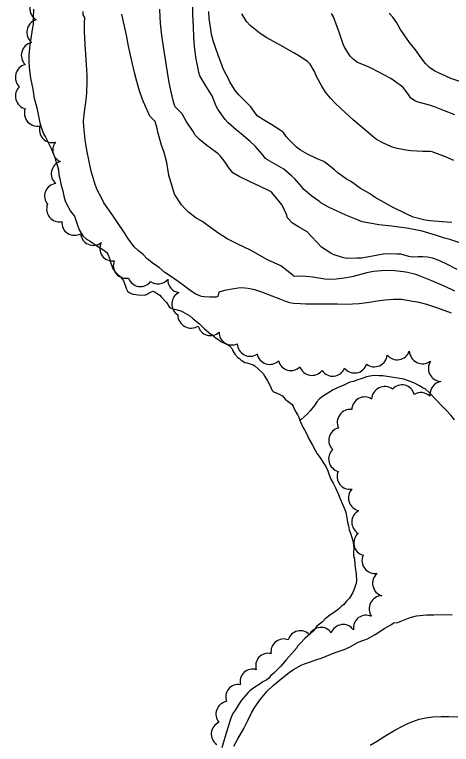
# Model space of a CAD drawing. Extents: x 287698 to 290158, y 5234163 to 5237182.
# Drawn here: x 288468.2 to 288587.1, y 5234543.7 to 5234742.3 of the extents above; entities that cross this region are included whole.
import ezdxf

# ---------------------------------------------------------------- set-up
doc = ezdxf.new("R2010")
doc.units = 0
for name, color, linetype in [('Niveau 1', 7, 'Continuous'), ('Niveau 2', 7, 'Continuous'), ('Niveau 4', 7, 'Continuous'), ('Niveau 44', 7, 'Continuous')]:
    doc.layers.add(name, color=color, linetype=linetype)

msp = doc.modelspace()

# ---------------------------------------------------------------- linework, layer by layer
at = {"layer": 'Niveau 1'}
for points in [[(288564.81, 5234693.57), (288562.35, 5234694.94), (288559.65, 5234696.94), (288558.61, 5234697.52), (288556.23, 5234699.17), (288555.26, 5234700.02), (288553.16, 5234701.75), (288552.35, 5234702.26), (288550.6, 5234703.07), (288547.94, 5234704.3), (288546.06, 5234705.38), (288544.96, 5234706.24), (288542.83, 5234708.31), (288542.17, 5234709.08), (288541.28, 5234710.28), (288540.53, 5234710.8), (288538.27, 5234712.27), (288535.92, 5234713.65), (288534.25, 5234714.7), (288534.03, 5234715.04), (288532.5, 5234717.21), (288531.55, 5234718.19), (288529.22, 5234720.44), (288528.24, 5234721.66), (288526.78, 5234723.96), (288526.39, 5234724.79), (288525.11, 5234727.3), (288524.7, 5234728.36), (288523.55, 5234731.54), (288522.37, 5234734.89), (288521.78, 5234736.84), (288521.57, 5234738.28), (288521.2, 5234741.18), (288521.07, 5234743.12)], [(288587.23, 5234685.73), (288584.72, 5234685.86), (288581.32, 5234686.14), (288579.96, 5234686.33), (288576.73, 5234687.19), (288575.01, 5234687.94), (288571.12, 5234689.85), (288569.65, 5234690.65), (288566.39, 5234692.52), (288564.81, 5234693.57)]]:
    msp.add_lwpolyline(points, dxfattribs=at)
at = {"layer": 'Niveau 2'}
for points in [[(288520.23, 5234722.92), (288518.64, 5234725.59), (288518.38, 5234726.5), (288518.15, 5234727.58), (288517.65, 5234730.19), (288517.35, 5234732.15), (288517.19, 5234733.69), (288516.98, 5234736.15), (288516.87, 5234739.06), (288516.75, 5234742.19), (288516.68, 5234745.48)], [(288513.82, 5234715.24), (288511.9, 5234717.15), (288511.64, 5234717.87), (288511.36, 5234718.88), (288510.77, 5234721.22), (288510.26, 5234723.83), (288509.84, 5234726.65), (288509.32, 5234729.56), (288508.96, 5234731.8), (288508.52, 5234734.79), (288508.3, 5234736.6), (288507.9, 5234739.98), (288507.79, 5234741.61), (288507.69, 5234743.79)], [(288487.31, 5234741.53), (288486.82, 5234742.22), (288486.88, 5234743.11)], [(288523.55, 5234665.58), (288523.1, 5234665.39), (288521.27, 5234665.37), (288519.91, 5234665.51), (288519.07, 5234665.53), (288517.53, 5234666.18), (288515.98, 5234667.17), (288514.42, 5234668.33), (288512.7, 5234669.66), (288510.11, 5234671.47), (288509.08, 5234672.13), (288507.52, 5234673.46), (288505.97, 5234674.45), (288504.25, 5234675.78), (288503.2, 5234676.95), (288501.82, 5234678.11), (288500.74, 5234679.07), (288499.01, 5234681.41), (288498.11, 5234682.9), (288496.23, 5234685.71), (288494.88, 5234687.56), (288492.5, 5234691.06), (288491.88, 5234692.22), (288490.65, 5234694.63), (288490.14, 5234696.06), (288489.05, 5234699.65), (288488.45, 5234702.26), (288487.83, 5234705.42), (288487.41, 5234708.22), (288487, 5234711.79), (288486.92, 5234713.33), (288487.16, 5234715.79), (288487.53, 5234718.33), (288487.85, 5234720.93), (288487.97, 5234724.11), (288487.93, 5234725.79), (288487.79, 5234728.68), (288487.59, 5234731.5), (288487.38, 5234734.16), (288487.21, 5234737.56), (288487.22, 5234739.92), (288487.31, 5234741.53)], [(288506.48, 5234713.18), (288505.03, 5234714.68), (288504.74, 5234715.26), (288503.91, 5234717.07), (288503.02, 5234719.18), (288502.22, 5234721.55), (288501.48, 5234724.06), (288500.85, 5234726.52), (288500.17, 5234729.26), (288499.73, 5234731.2), (288499.22, 5234733.69), (288498.63, 5234736.65), (288498.01, 5234739.52), (288497.37, 5234742.4)], [(288587.79, 5234702.59), (288585.5, 5234703.6), (288581.94, 5234704.92), (288581.37, 5234705.05), (288579.34, 5234705.06), (288576.09, 5234705.2), (288574.81, 5234705.34), (288572.35, 5234705.82), (288571.12, 5234706.24), (288568.85, 5234707.21), (288566.78, 5234708.27), (288565.79, 5234709.02), (288563.36, 5234711.1), (288560.42, 5234713.68), (288558.2, 5234715.67), (288555.58, 5234718.08), (288554.2, 5234719.56), (288552.87, 5234721.19), (288551.83, 5234722.81), (288550.41, 5234725.41), (288549.86, 5234726.75), (288548.68, 5234728.78), (288547.98, 5234729.47), (288545.61, 5234731.05), (288544.08, 5234731.94), (288540.68, 5234733.85), (288536.87, 5234735.97), (288535.07, 5234737.14), (288532.36, 5234739.27), (288531.33, 5234740.41), (288530.07, 5234742.48)], [(288588.09, 5234715.02), (288585.26, 5234716.08), (288582.51, 5234717.2), (288581.21, 5234717.61), (288578.09, 5234718.42), (288577.34, 5234718.72), (288576.06, 5234719.57), (288575.5, 5234720.51), (288574, 5234722.4), (288573.19, 5234723.04), (288570.65, 5234724.91), (288568.96, 5234725.84), (288565.5, 5234727.61), (288564.07, 5234728.22), (288561.58, 5234729.28), (288560.34, 5234730.14), (288559.59, 5234731.01), (288558, 5234733.4), (288557.68, 5234734.23), (288556.79, 5234736.98), (288556.05, 5234738.93), (288555, 5234741.7), (288554.5, 5234742.55)], [(288590.54, 5234723.73), (288587.01, 5234724.89), (288585.63, 5234725.49), (288582.62, 5234726.91), (288581.16, 5234727.87), (288580.07, 5234728.95), (288578.91, 5234730.53), (288577.35, 5234732.69), (288575.7, 5234734.67), (288573.31, 5234738.21), (288572.24, 5234740.06), (288571.16, 5234741.61), (288570.22, 5234742.68)], [(288558.35, 5234687.68), (288553.64, 5234689.88), (288551.58, 5234691.05), (288551.32, 5234691.32), (288549.16, 5234692.9), (288546.89, 5234694.81), (288546.42, 5234695.37), (288544.53, 5234697.55), (288543.72, 5234698.28), (288541.49, 5234700.2), (288540.25, 5234700.97), (288537.07, 5234702.72), (288536.47, 5234703.14), (288535.62, 5234704.33), (288533.7, 5234706.47), (288532.36, 5234707.71), (288529.92, 5234709.86), (288528.49, 5234710.96), (288526.27, 5234712.91), (288525.48, 5234713.76), (288523.49, 5234716.56), (288523.1, 5234717.39), (288521.97, 5234720.17), (288521.65, 5234720.73), (288520.23, 5234722.92)], [(288551.78, 5234678.97), (288547.88, 5234683.13), (288545.47, 5234684.51), (288543.82, 5234685.55), (288542.42, 5234687.08), (288542.3, 5234687.73), (288541.04, 5234690.42), (288539.92, 5234691.79), (288538.21, 5234693.83), (288537.71, 5234694.21), (288534.88, 5234695.62), (288532.35, 5234696.79), (288529.35, 5234698.24), (288527.64, 5234699.21), (288526.52, 5234700.56), (288525.51, 5234702.13), (288524.23, 5234703.79), (288523.57, 5234704.43), (288521.17, 5234706.24), (288520.54, 5234706.61), (288518.54, 5234708.31), (288517.39, 5234709.5), (288516.8, 5234710.46), (288514.92, 5234713.3), (288513.9, 5234715.07), (288513.82, 5234715.24)], [(288543.94, 5234671.4), (288540.66, 5234673.89), (288537.06, 5234675.52), (288532.42, 5234678.14), (288528.99, 5234679.78), (288526.07, 5234681.25), (288523.49, 5234682.9), (288519.17, 5234686.04), (288517.63, 5234686.86), (288515.56, 5234688.52), (288514.52, 5234689.52), (288513.65, 5234690.53), (288511.72, 5234693.37), (288510.21, 5234698.61), (288509.61, 5234702.04), (288508.9, 5234704.77), (288508.21, 5234706.78), (288507.21, 5234710.29), (288506.94, 5234711.63), (288506.48, 5234713.18)], [(288602.13, 5234672.88), (288599.48, 5234674.9), (288598.45, 5234675.57), (288596.09, 5234676.99), (288593.93, 5234678.13), (288591.69, 5234679.18), (288589.41, 5234680.12), (288586.69, 5234681.08), (288585.29, 5234681.47), (288582.8, 5234682.24), (288579.19, 5234683.3), (288577.83, 5234683.63), (288574.96, 5234684.17), (288573.49, 5234684.34), (288570.91, 5234684.66), (288567.4, 5234685.05), (288565.93, 5234685.29), (288562.88, 5234685.91), (288561.55, 5234686.38), (288558.35, 5234687.68)], [(288575.57, 5234676.47), (288573.38, 5234677.04), (288572.38, 5234677.11), (288569.3, 5234677.18), (288568.56, 5234677.07), (288565.19, 5234676.41), (288562.64, 5234675.96), (288561.35, 5234675.95), (288558.58, 5234675.94), (288557.51, 5234676.13), (288554.93, 5234676.99), (288554.32, 5234677.31), (288551.78, 5234678.97)], [(288588.75, 5234672.89), (288585.54, 5234674.56), (288583.57, 5234675.44), (288582.03, 5234675.99), (288580.66, 5234676.25), (288579.32, 5234676.36), (288578.13, 5234676.35), (288576.48, 5234676.27), (288575.57, 5234676.47)], [(288588.11, 5234667.04), (288587.14, 5234667.49), (288585.02, 5234668.42), (288581.83, 5234669.8), (288578.64, 5234671.12), (288577.47, 5234671.53), (288575.21, 5234672.09), (288574.12, 5234672.28), (288571.7, 5234672.57), (288570.45, 5234672.6), (288568.08, 5234672.56), (288565.94, 5234672.37), (288564.07, 5234672.01), (288563.1, 5234671.74), (288560.06, 5234670.91), (288557.97, 5234670.53), (288555.77, 5234670.3), (288553.65, 5234670.21), (288552.63, 5234670.3), (288551.06, 5234670.56), (288549.37, 5234670.79), (288547.5, 5234670.99), (288546.07, 5234671.05), (288544.32, 5234671.04), (288543.94, 5234671.4)], [(288587.18, 5234661.05), (288585.43, 5234661.69), (288583.13, 5234662.49), (288580.41, 5234663.37), (288578.39, 5234663.93), (288576.67, 5234664.24), (288573.59, 5234664.74), (288572.54, 5234664.78), (288571.39, 5234664.74), (288569.09, 5234664.57), (288566.9, 5234664.28), (288564.86, 5234663.97), (288562.06, 5234663.59), (288560.17, 5234663.43), (288558.23, 5234663.41), (288556.1, 5234663.49), (288553.89, 5234663.51), (288551.06, 5234663.46), (288549.07, 5234663.5), (288547.45, 5234663.48), (288546.04, 5234663.52), (288544.15, 5234663.63), (288543.14, 5234663.84), (288542.01, 5234664.23), (288540.27, 5234664.88), (288538.31, 5234665.67), (288535.48, 5234666.75), (288533.58, 5234667.33), (288531.78, 5234667.72), (288529.96, 5234667.92), (288529.07, 5234667.85), (288527.42, 5234667.59), (288525.36, 5234667.2), (288523.77, 5234666.72), (288523.55, 5234665.58)], [(288571.35, 5234576.76), (288572.51, 5234576.88), (288573.19, 5234577.13), (288575.95, 5234578.22), (288577.59, 5234578.64), (288578.5, 5234578.76), (288580.39, 5234578.9), (288582.39, 5234578.96), (288584.7, 5234578.98), (288587.34, 5234578.92)], [(288527.84, 5234543.16), (288528.99, 5234545.21), (288530.56, 5234547.96), (288531.62, 5234550.02), (288532.69, 5234552.24), (288533.59, 5234553.79), (288535.17, 5234555.94), (288537, 5234558.19), (288538.58, 5234559.66), (288540.75, 5234561.49), (288542.93, 5234563.22), (288544.11, 5234564.02), (288546.2, 5234565.25), (288547.14, 5234565.59), (288548.74, 5234566.14), (288550.18, 5234566.67), (288551.95, 5234567.22), (288555.2, 5234568.54), (288557.89, 5234569.49), (288559.36, 5234570.15), (288561.79, 5234571.44), (288564.26, 5234572.39), (288566.36, 5234573.53), (288569.01, 5234575.3), (288570.78, 5234576.3), (288571.35, 5234576.76)], [(288565.04, 5234543.42), (288566.73, 5234544.49), (288569.03, 5234545.89), (288571.74, 5234547.49), (288573.84, 5234548.66), (288575.49, 5234549.46), (288576.63, 5234549.92), (288578.33, 5234550.49), (288580.15, 5234550.92), (288582.12, 5234551.17), (288584.33, 5234551.26), (288586.46, 5234551.25), (288588.87, 5234551.2)]]:
    msp.add_lwpolyline(points, dxfattribs=at)
at = {"layer": 'Niveau 4'}
for points in [[(288473.33, 5234743.79), (288473.21, 5234741.28), (288473.19, 5234739.68), (288472.97, 5234738.19), (288472.57, 5234735.78), (288472.35, 5234733.98), (288472.05, 5234731.35), (288472.03, 5234729.62), (288472.15, 5234727.98), (288472.32, 5234726.32), (288472.53, 5234724.99), (288473.12, 5234722), (288473.53, 5234719.45), (288473.71, 5234718.87), (288474.24, 5234716.95), (288474.59, 5234715.1), (288475.06, 5234712.84), (288475.48, 5234711.41), (288476.04, 5234709.87), (288476.59, 5234708.94), (288477.16, 5234707.8), (288478.09, 5234705.83), (288479.16, 5234703.39), (288479.34, 5234702.69), (288479.79, 5234701.31), (288480.13, 5234700.01), (288480.24, 5234698.69), (288480.41, 5234698.01), (288480.87, 5234695.78), (288481.26, 5234694.33), (288481.54, 5234692.83), (288481.91, 5234691.57), (288482.21, 5234690.97), (288483.39, 5234688.81), (288483.99, 5234687.93), (288484.45, 5234687.41)], [(288484.45, 5234687.41), (288485.27, 5234684.93), (288485.77, 5234683.74), (288486.74, 5234682.09), (288487.72, 5234681.18), (288488.71, 5234680.58), (288490.29, 5234679.55), (288492.21, 5234678.36), (288493.25, 5234677.55), (288493.53, 5234677.09), (288494.03, 5234675.99), (288494.24, 5234675.2), (288494.94, 5234673.11), (288495.28, 5234672.6), (288496.02, 5234671.84), (288497.05, 5234670.87), (288497.8, 5234669.82), (288498.28, 5234668.66), (288498.67, 5234667.52), (288498.94, 5234667), (288499.38, 5234666.62), (288499.91, 5234666.36), (288500.47, 5234666.22), (288501.85, 5234665.98), (288503.65, 5234665.93), (288504.31, 5234666.2), (288504.85, 5234666.55), (288505.85, 5234667), (288506.39, 5234666.84), (288506.79, 5234666.49), (288507.71, 5234665.9), (288508.1, 5234665.49), (288509.59, 5234663.82), (288510.22, 5234662.78), (288510.67, 5234662.43), (288511.22, 5234662.2), (288511.75, 5234662.1), (288513.47, 5234661.64), (288513.99, 5234661.36), (288515.86, 5234660.3), (288516.84, 5234659.52), (288518.57, 5234658.08), (288519.84, 5234656.86), (288521.14, 5234655.71), (288522.09, 5234655.02), (288522.96, 5234654.28), (288524.53, 5234653.19), (288525.67, 5234652.7), (288526.66, 5234652.1), (288527.39, 5234651.28), (288527.62, 5234650.75), (288528.15, 5234649.83), (288528.94, 5234648.92), (288529.44, 5234648.65), (288529.92, 5234648.26), (288530.88, 5234647.62), (288531.39, 5234647.51), (288533.11, 5234646.98), (288533.62, 5234646.65), (288534.55, 5234645.85), (288535.85, 5234644.57), (288536.3, 5234643.76), (288537.02, 5234642.6), (288537.78, 5234641.26), (288538.33, 5234639.99), (288538.7, 5234639.64), (288539.19, 5234639.45), (288540.19, 5234639.01), (288541.17, 5234638.49), (288541.46, 5234638.04), (288541.85, 5234637.62), (288542.36, 5234637.27), (288543.73, 5234636.19), (288544.04, 5234635.75), (288544.18, 5234635.24), (288544.67, 5234634.24), (288545.3, 5234633.3), (288545.54, 5234632.75), (288545.84, 5234631.92)], [(288587.94, 5234632), (288587, 5234633.22), (288585.94, 5234634.4), (288584.67, 5234635.68), (288583.03, 5234637.43), (288581.19, 5234639.36), (288579.97, 5234640.39), (288579.43, 5234640.65), (288578.42, 5234641.27), (288576.93, 5234642.1), (288575.87, 5234642.47), (288574.14, 5234643.02), (288573.07, 5234643.25), (288571.39, 5234643.55), (288568.42, 5234643.99), (288567.47, 5234643.99), (288566.53, 5234644.08), (288565.46, 5234643.98), (288564.06, 5234643.68), (288562.87, 5234643.24), (288561.61, 5234642.88), (288560.46, 5234642.47), (288559.47, 5234642.28), (288558.91, 5234641.95), (288557.8, 5234641.41), (288556.32, 5234640.78), (288554.93, 5234640.13), (288553.91, 5234639.54), (288552.29, 5234638.51), (288551.2, 5234637.74), (288550.49, 5234636.85), (288549.85, 5234635.87), (288548.71, 5234634.45), (288547.87, 5234633.52), (288546.26, 5234632.1), (288545.84, 5234631.92)], [(288545.84, 5234631.92), (288545.95, 5234631.62), (288546.72, 5234629.86), (288547.11, 5234629.3), (288547.76, 5234628.07), (288548.32, 5234626.86), (288549.18, 5234625.24), (288550.07, 5234623.74), (288550.58, 5234622.74), (288551.2, 5234621.88), (288552.94, 5234619.3), (288553.47, 5234618.07), (288553.91, 5234616.71), (288554.31, 5234615.89), (288554.93, 5234614.78), (288555.57, 5234613.49), (288556.41, 5234611.7), (288556.85, 5234610.47), (288557.46, 5234609), (288558.11, 5234607.6), (288558.37, 5234606.79), (288558.7, 5234605.33), (288558.87, 5234604.18), (288559.14, 5234603.12)], [(288559.14, 5234603.12), (288559.33, 5234602.07), (288559.77, 5234600.89), (288560.3, 5234599.09), (288560.5, 5234598.04), (288560.58, 5234596.87), (288560.45, 5234596.1), (288560.5, 5234595.04), (288560.7, 5234594.43), (288560.74, 5234593.76), (288560.93, 5234591.73), (288561.19, 5234590.2), (288561.3, 5234588.13), (288561.18, 5234587.5), (288560.77, 5234586.22), (288560.27, 5234584.98), (288559.35, 5234583.46), (288558.59, 5234582.68), (288557.78, 5234581.69), (288557.18, 5234581.28), (288556.37, 5234580.47), (288555.26, 5234579.61), (288554.29, 5234579.03), (288552.76, 5234577.86), (288552.06, 5234577.01), (288551.18, 5234576.39), (288550.42, 5234575.75), (288550.07, 5234575.17), (288549.59, 5234574.6), (288548.58, 5234573.62), (288547.24, 5234572.46), (288546.04, 5234571.21), (288545.2, 5234570.44), (288545.05, 5234569.96)], [(288545.05, 5234569.96), (288542.83, 5234567.49), (288542.16, 5234566.67), (288540.72, 5234564.99), (288539.96, 5234564.22), (288538.74, 5234563.07), (288537.92, 5234562.42), (288537.29, 5234561.62), (288536.86, 5234561.27), (288535.82, 5234560.66), (288534.79, 5234559.93), (288533.6, 5234559.26), (288532.21, 5234558.27), (288531.78, 5234557.8), (288529.95, 5234555.7), (288529.25, 5234554.63), (288528.33, 5234553.11), (288527.77, 5234552.35), (288527.34, 5234551.53), (288527.01, 5234550.56), (288526.2, 5234548.18), (288525.39, 5234545.52), (288524.58, 5234542.74)]]:
    msp.add_lwpolyline(points, dxfattribs=at)
at = {"layer": 'Niveau 44'}
for centre, radius, start, end in [((288475.87, 5234743.96), 3.59, 117.8992, 239.5425), ((288475.11, 5234737.41), 3.61, 107.0759, 228.9503), ((288474.36, 5234715.46), 3.54, 160.2844, 282.1223), ((288514.47, 5234663.52), 3.49, 116.2422, 237.9202), ((288516.25, 5234660.59), 3.63, 180.2904, 302.2147), ((288543.41, 5234648.84), 3.46, 193.7634, 315.8258), ((288549.18, 5234647.58), 3.49, 199.1909, 321.1741), ((288569.01, 5234637.45), 3.6, 54.4334, 176.5794), ((288563.52, 5234634.72), 3.5, 57.1921, 178.7875), ((288559.59, 5234631.27), 3.55, 83.0932, 205.1234), ((288557.22, 5234626.4), 3.47, 103.9686, 225.8031), ((288557.21, 5234621.36), 3.51, 133.4155, 255.1105), ((288569.22, 5234587.51), 3.54, 130.6446, 252.809), ((288546, 5234571.19), 3.4, 42.8556, 164.7499), ((288551.6, 5234572.11), 3.4, 33.9231, 155.7323), ((288541.42, 5234568.93), 3.42, 67.6046, 189.5057)]:
    msp.add_arc(centre, radius, start, end, dxfattribs=at)
for centre, major_axis, ratio, start_param, end_param in [((288473.56, 5234731.21), (-3.44, 0.98), 0.999749, 5.222372, 7.346944), ((288471.94, 5234725.23), (-3.46, 0.88), 0.999378, 5.218745, 7.341806), ((288471.91, 5234720.08), (-3.42, -0.87), 0.999995, 5.221275, 7.348554), ((288478.38, 5234710.9), (2.37, -2.53), 0.99994, 3.635198, 5.78958), ((288482.01, 5234705.44), (1.41, -3.16), 0.99994, 3.634611, 5.460253), ((288481.61, 5234698.96), (-0.71, -3.38), 0.99994, 3.632201, 5.79346), ((288479.78, 5234692.87), (1.78, -2.97), 0.999896, 2.715651, 4.870726), ((288480.34, 5234689.34), (2.2, -2.67), 0.99994, 3.63575, 5.789028), ((288484.47, 5234685.68), (2.91, -1.87), 0.99994, 3.635286, 5.789492), ((288489.6, 5234682.94), (3.18, -1.39), 0.99994, 3.635942, 5.788836), ((288494.84, 5234678.69), (2.02, -2.81), 0.99994, 3.632924, 5.791854), ((288498.5, 5234673.95), (2.2, -2.66), 0.99994, 3.631936, 5.792842), ((288502.45, 5234671.71), (3.41, -0.52), 0.999985, 3.632536, 5.792242), ((288507.22, 5234672.46), (3.11, 1.52), 0.999985, 3.636803, 5.128562), ((288513.32, 5234670.09), (1.28, -3.22), 0.99994, 4.289611, 5.789521), ((288521.53, 5234658.37), (-0.48, -3.43), 0.998518, 5.0987, 7.169816), ((288527.32, 5234655.82), (2.8, -2.03), 0.999939, 3.765394, 5.78771), ((288532.28, 5234652.75), (1.79, -2.96), 0.999922, 4.184567, 6.344351), ((288572.36, 5234651.83), (0.6, -3.44), 0.999995, 5.22103, 7.351341), ((288579.33, 5234650.92), (-1.58, -3.31), 0.999981, 5.218506, 7.347205), ((288537.67, 5234650.58), (3.41, 0.75), 0.999995, 3.117491, 5.24482), ((288566.16, 5234649.93), (1.43, -3.2), 0.999979, 5.215812, 7.347132), ((288554.8, 5234647.4), (0.35, -3.51), 0.999995, 5.219398, 7.350002), ((288560.73, 5234648.24), (0.63, -3.44), 0.999952, 5.221696, 7.349974), ((288584.4, 5234645.97), (-3.26, -1.37), 0.999419, 5.298982, 7.426294), ((288585.04, 5234638.73), (-3.33, 1.81), 0.999904, 5.40825, 6.857402), ((288573.66, 5234638.02), (-3.37, 0.85), 0.999985, 3.635776, 5.789002), ((288578.88, 5234635.93), (-3.03, 1.7), 0.999985, 4.464988, 5.788259), ((288559.48, 5234616.56), (2.13, -2.73), 0.99994, 3.633436, 5.791342), ((288562.55, 5234610.74), (1.06, -3.3), 0.99994, 3.634081, 5.790697), ((288563.51, 5234604.14), (-3.51, 0.05), 0.999995, 5.218778, 7.342745), ((288564.06, 5234598.48), (-3.49, -0.1), 0.999888, 5.406715, 7.536658), ((288566.36, 5234593.74), (-3.38, -1.17), 0.999964, 5.550927, 7.675196), ((288568.31, 5234580.56), (-3.2, 1.6), 0.999995, 5.217777, 7.348178), ((288563.9, 5234575.35), (-1.03, -3.31), 0.999696, 2.993094, 5.151356), ((288557.68, 5234572.82), (-3.43, -0.5), 0.99994, 3.635474, 5.789304), ((288537.23, 5234565.05), (-1.63, 2.99), 0.999961, 5.543788, 7.671891), ((288532.97, 5234560.75), (-0.96, -3.26), 0.999994, 3.117834, 5.244397), ((288529.07, 5234556.56), (-1.81, 2.89), 0.999961, 5.54835, 7.672094), ((288526.43, 5234551.91), (2.22, -2.62), 0.999984, 2.592447, 4.719817), ((288525.19, 5234546.5), (-3.35, 0.86), 0.99983, 5.370987, 7.49976)]:
    msp.add_ellipse(centre, major_axis=major_axis, ratio=ratio, start_param=start_param, end_param=end_param, dxfattribs=at)

doc.saveas('drawing.dxf')
